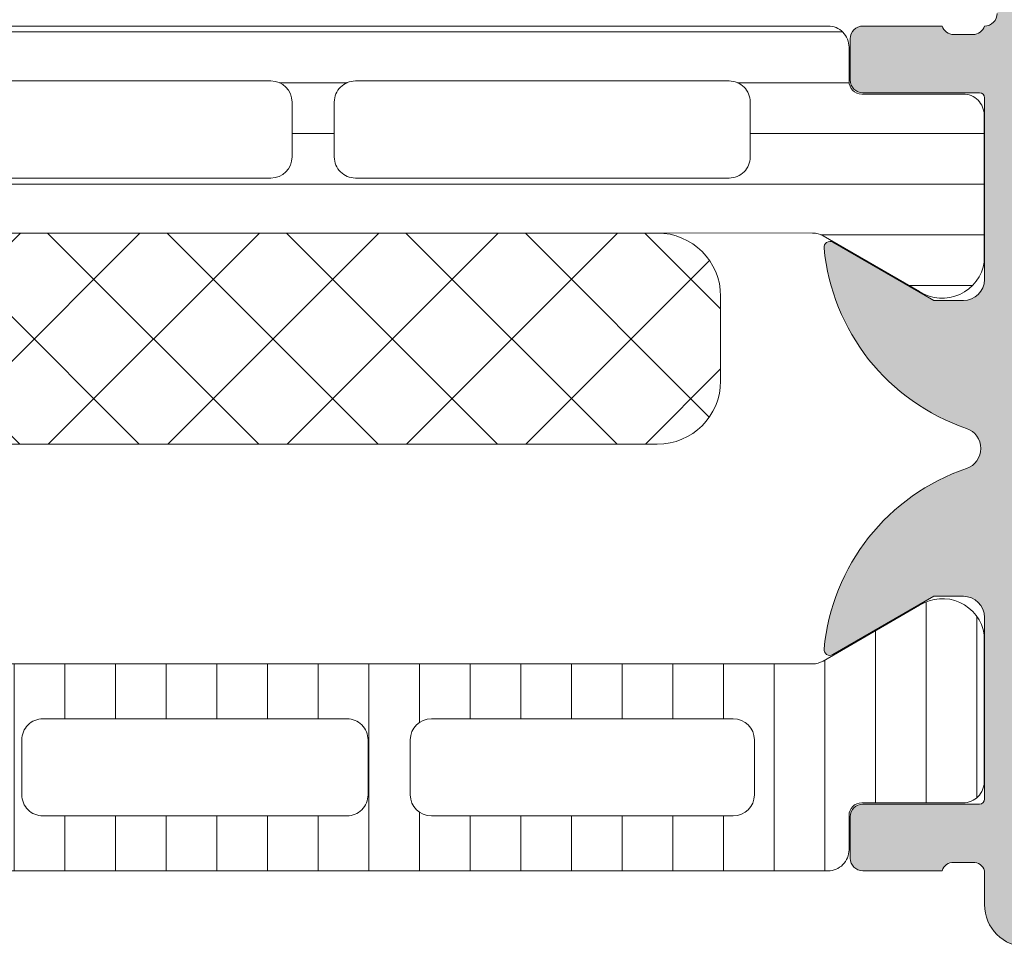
# Model space of a CAD drawing. Header units: millimetres. Extents: x 144573 to 336993, y 74252 to 247042.
# Tile 349 of 656: x 198265 to 198289, y 180469 to 180491. Entities that reach past the tile are written whole.
import ezdxf

# ---------------------------------------------------------------- set-up
doc = ezdxf.new("R2010")
doc.units = ezdxf.units.MM
doc.layers.add('FASÁDA DETAILNÍ', color=255, linetype='Continuous', lineweight=0)
doc.layers.add('NOVA', color=255, linetype='Continuous', lineweight=0)

# ---------------------------------------------------------------- blocks, each defined once
blk = doc.blocks.new('A$C69D17D4D')
at = {"layer": 'FASÁDA DETAILNÍ'}
h = blk.add_hatch(dxfattribs=at)
h.set_pattern_fill('LINIE', color=256, scale=1.2, angle=-1.272221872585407e-14, style=0)
h.set_pattern_definition([(360, (-24899.94271645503, 7100.216969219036), (2.939128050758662e-16, 1.2), [])])
edge = h.paths.add_edge_path()
edge.add_arc((-24896.4080200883, 7118.190741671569), 0.3000000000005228, 269.9979247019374, 359.9979247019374)
edge.add_line((-24896.10802008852, 7118.190730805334), (-24896.1079914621, 7119.001062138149))
edge.add_arc((-24895.60799414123, 7119.001046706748), 0.4999973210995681, 89.99761772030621, 179.9982316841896, ccw=False)
edge.add_line((-24895.60797335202, 7119.50104402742), (-24894.76690110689, 7119.50236457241))
edge.add_arc((-24894.76690110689, 7119.702364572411), 0.1999999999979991, 270, 360.0000000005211)
edge.add_line((-24894.56690110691, 7119.702364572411), (-24894.56690110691, 7123.8023645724))
edge.add_arc((-24894.06690110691, 7123.802364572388), 0.5, 90, 180, ccw=False)
edge.add_line((-24894.06690110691, 7124.302364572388), (-24893.23615188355, 7124.302364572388))
edge.add_arc((-24893.23615188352, 7123.302364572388), 1, 15.000000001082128, 90, ccw=False)
edge.add_line((-24892.27022605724, 7123.561183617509), (-24892.06690110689, 7122.802364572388))
edge.add_line((-24892.06690110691, 7122.802364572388), (-24893.06690110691, 7122.802364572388))
edge.add_line((-24893.06690110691, 7122.802364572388), (-24893.06690110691, 7120.5023645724))
edge.add_arc((-24892.0627746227, 7120.504073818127), 1.004127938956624, 180.0975300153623, 269.7659122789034)
edge.add_line((-24892.06687707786, 7119.499954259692), (-24889.06699872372, 7119.499954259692))
edge.add_arc((-24889.07102707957, 7120.504073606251), 1.004127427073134, 270.2298596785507, 359.9024820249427)
edge.add_line((-24888.06690110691, 7120.5023645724), (-24888.06690110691, 7122.802364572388))
edge.add_line((-24888.06690110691, 7122.802364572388), (-24889.06690110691, 7122.802364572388))
edge.add_line((-24889.06690110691, 7122.802364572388), (-24888.86357615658, 7123.561183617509))
edge.add_arc((-24887.89765033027, 7123.302364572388), 0.9999999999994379, 90, 164.9999999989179, ccw=False)
edge.add_line((-24887.89765033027, 7124.302364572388), (-24887.06690110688, 7124.302364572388))
edge.add_arc((-24887.06690110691, 7123.802364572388), 0.499999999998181, -2.0838797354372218e-10, 89.99999999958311, ccw=False)
edge.add_line((-24886.56690110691, 7123.802364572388), (-24886.56690110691, 7119.702364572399))
edge.add_arc((-24886.36272801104, 7119.7040931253), 0.204180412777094, 180.4850610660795, 268.8441310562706)
edge.add_line((-24886.36684680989, 7119.499954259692), (-24860.52548000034, 7119.499931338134))
edge.add_arc((-24860.52549543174, 7118.99993401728), 0.4999973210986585, -0.0023822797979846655, 89.99823168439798, ccw=False)
edge.add_line((-24860.02549811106, 7118.999913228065), (-24860.02552673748, 7118.189581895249))
edge.add_arc((-24859.72552673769, 7118.189571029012), 0.2999999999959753, 179.9979247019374, 269.9979247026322)
edge.add_line((-24859.7255376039, 7117.889571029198), (-24857.32553921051, 7117.889816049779))
edge.add_arc((-24857.32555468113, 7117.389820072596), 0.4999959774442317, -0.002377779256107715, 89.99822718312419, ccw=False)
edge.add_line((-24856.82555870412, 7117.389799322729), (-24856.82568535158, 7113.913257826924))
edge.add_arc((-24857.81549827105, 7114.05560432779), 0.9999960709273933, 237.2709086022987, 351.81631665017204, ccw=False)
edge.add_line((-24858.35616366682, 7113.214371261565), (-24860.63977275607, 7114.532923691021))
edge.add_arc((-24860.88978841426, 7114.099920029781), 0.5000000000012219, 59.9979281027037, 89.9978647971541)
edge.add_line((-24860.88976978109, 7114.599920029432), (-24895.24403853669, 7114.601006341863))
edge.add_arc((-24895.24405612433, 7114.101006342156), 0.5000000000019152, 89.99798460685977, 119.9979213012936)
edge.add_line((-24895.4940404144, 7114.53402811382), (-24897.77774501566, 7113.215641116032))
edge.add_arc((-24898.31834946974, 7114.056913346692), 0.9999960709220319, 188.1795327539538, 302.7249408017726, ccw=False)
edge.add_line((-24899.30817269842, 7113.914638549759), (-24899.30804605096, 7117.391180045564))
edge.add_arc((-24898.80805007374, 7117.391164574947), 0.4999959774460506, 89.99762222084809, 179.9982271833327, ccw=False)
edge.add_line((-24898.80802932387, 7117.891160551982), (-24896.40803095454, 7117.89074167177))
edge = h.paths.add_edge_path(flags=16)
edge.add_line((-24872.21690735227, 7117.700466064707), (-24872.21690735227, 7116.400471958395))
edge.add_arc((-24871.71691099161, 7116.400468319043), 0.499996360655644, 179.9995829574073, 270.0004170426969)
edge.add_line((-24871.71690735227, 7115.90047195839), (-24862.86691345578, 7115.90047195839))
edge.add_arc((-24862.86690981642, 7116.400468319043), 0.4999963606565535, 269.9995829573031, 360.0004170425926)
edge.add_line((-24862.36691345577, 7116.40047195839), (-24862.36691345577, 7117.700466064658))
edge.add_arc((-24862.86691345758, 7117.700482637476), 0.5000000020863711, 359.9981008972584, 449.9999997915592)
edge.add_line((-24862.86691345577, 7118.200482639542), (-24871.71690735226, 7118.200482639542))
edge.add_arc((-24871.71690735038, 7117.700482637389), 0.5000000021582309, 90.00000021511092, 180.0018990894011)
edge = h.paths.add_edge_path(flags=16)
edge.add_arc((-24882.41691345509, 7117.700482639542), 0.4999999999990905, 89.99999999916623, 180.0000000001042)
edge.add_line((-24882.91691345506, 7117.700482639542), (-24882.91691345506, 7116.40047195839))
edge.add_arc((-24882.41691345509, 7116.40047195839), 0.499999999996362, 179.9999999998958, 270.0000000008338)
edge.add_line((-24882.41691345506, 7115.90047195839), (-24873.71690735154, 7115.90047195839))
edge.add_arc((-24873.71690735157, 7116.40047195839), 0.4999999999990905, 270.0000000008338, 359.9999999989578)
edge.add_line((-24873.21690735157, 7116.40047195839), (-24873.21690735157, 7117.700482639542))
edge.add_arc((-24873.71690735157, 7117.700482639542), 0.5, 359.9999999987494, 449.9999999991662)
edge.add_line((-24873.71690735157, 7118.200482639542), (-24882.41691345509, 7118.200482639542))
edge = h.paths.add_edge_path(flags=16)
edge.add_arc((-24884.41690981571, 7116.400468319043), 0.4999963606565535, 269.9995829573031, 360.0004170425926)
edge.add_line((-24883.91691345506, 7116.40047195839), (-24883.91691345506, 7117.700466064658))
edge.add_arc((-24884.41691345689, 7117.700482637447), 0.5000000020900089, 359.9981008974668, 449.9999997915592)
edge.add_line((-24884.41691345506, 7118.200482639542), (-24893.26692261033, 7118.200482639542))
edge.add_arc((-24893.26692261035, 7117.700497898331), 0.499984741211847, 89.9999999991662, 179.9999999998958)
edge.add_line((-24893.76690735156, 7117.700497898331), (-24893.76690735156, 7116.400487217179))
edge.add_arc((-24893.26689209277, 7116.400487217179), 0.5000152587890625, 180.0000000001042, 270.0000000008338)
edge.add_line((-24893.26689209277, 7115.90047195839), (-24884.41691345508, 7115.90047195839))
h = blk.add_hatch(color=256, dxfattribs=at)
edge = h.paths.add_edge_path()
edge.add_arc((-24856.93811075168, 7101.200062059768), 0.120000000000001, 270.0000000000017, 360.00000000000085, ccw=False)
edge.add_line((-24856.93811075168, 7101.080062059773), (-24859.69810875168, 7101.080062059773))
edge.add_arc((-24859.69810875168, 7100.780062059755), 0.3000000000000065, 450, 539.9999999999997)
edge.add_line((-24859.99810875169, 7100.780062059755), (-24859.99810875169, 7099.800087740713))
edge.add_arc((-24859.69810875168, 7099.800087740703), 0.3000000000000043, 179.9999999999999, 270)
edge.add_line((-24859.69810875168, 7099.500087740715), (-24857.81809775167, 7099.500087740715))
edge.add_arc((-24857.55055441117, 7099.421220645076), 0.2789255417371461, 88.83712992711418, 163.575405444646, ccw=False)
edge.add_line((-24857.54489375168, 7099.700088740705), (-24857.09129975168, 7099.700088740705))
edge.add_arc((-24857.08563134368, 7099.421251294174), 0.2788950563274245, 16.419876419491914, 91.16458937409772, ccw=False)
edge.add_line((-24856.81811075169, 7099.500087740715), (-24856.81811075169, 7098.699913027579))
edge.add_arc((-24855.81811075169, 7098.69991302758), 0.9999999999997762, 179.9999999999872, 269.9999999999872)
edge.add_line((-24855.81811075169, 7097.69991302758), (-24852.31810339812, 7097.69991302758))
edge.add_arc((-24852.31812322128, 7098.699932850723), 1.000019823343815, 270.0011357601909, 359.9988642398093)
edge.add_line((-24851.31810339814, 7098.69991302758), (-24851.31810339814, 7099.19991302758))
edge.add_line((-24851.31810339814, 7099.19991302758), (-24853.81810339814, 7099.19991302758))
edge.add_arc((-24853.81805801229, 7100.199958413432), 1.000045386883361, 180.0026002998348, 269.99739970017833, ccw=False)
edge.add_line((-24854.81810339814, 7100.19991302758), (-24854.81810339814, 7101.499931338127))
edge.add_arc((-24853.81805089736, 7101.499878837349), 1.000052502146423, 90.00300791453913, 179.9969920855, ccw=False)
edge.add_line((-24853.81810339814, 7102.499931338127), (-24846.81810339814, 7102.499931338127))
edge.add_arc((-24846.31810339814, 7101.974809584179), 0.7250881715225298, 46.40381611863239, 133.5961838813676, ccw=False)
edge.add_line((-24845.81810339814, 7102.499931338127), (-24839.78401526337, 7102.499931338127))
edge.add_arc((-24839.78406776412, 7101.499878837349), 1.000052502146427, 360.0030079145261, 449.9969920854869, ccw=False)
edge.add_line((-24838.78401526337, 7101.499931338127), (-24838.78401526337, 7100.19991302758))
edge.add_arc((-24839.78406064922, 7100.199958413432), 1.000045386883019, 270.00260029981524, 359.9973997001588, ccw=False)
edge.add_line((-24839.78401526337, 7099.19991302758), (-24841.31810339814, 7099.19991302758))
edge.add_line((-24841.31810339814, 7099.19991302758), (-24841.31810339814, 7098.599906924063))
edge.add_line((-24841.31810339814, 7098.599906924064), (-24840.21809729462, 7097.499931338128))
edge.add_line((-24840.21809729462, 7097.499931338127), (-24836.81810339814, 7097.499931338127))
edge.add_line((-24836.81810339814, 7097.499931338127), (-24836.81810339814, 7124.499832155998))
edge.add_line((-24836.81810339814, 7124.499832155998), (-24840.21809729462, 7124.499832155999))
edge.add_line((-24840.21809729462, 7124.499832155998), (-24841.31810339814, 7123.399856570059))
edge.add_line((-24841.31810339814, 7123.39985657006), (-24841.31810339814, 7122.799850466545))
edge.add_line((-24841.31810339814, 7122.799850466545), (-24839.78401526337, 7122.799850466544))
edge.add_arc((-24839.78406064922, 7121.799805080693), 1.000045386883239, 360.0026002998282, 449.99739970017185, ccw=False)
edge.add_line((-24838.78401526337, 7121.799850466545), (-24838.78401526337, 7120.499832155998))
edge.add_arc((-24839.78406776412, 7120.499884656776), 1.000052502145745, 270.00300791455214, 359.99699208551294, ccw=False)
edge.add_line((-24839.78401526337, 7119.499832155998), (-24845.81810339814, 7119.499832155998))
edge.add_arc((-24846.31810339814, 7120.024953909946), 0.7250881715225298, 226.4038161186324, 313.59618388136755, ccw=False)
edge.add_line((-24846.81810339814, 7119.499832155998), (-24853.81810339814, 7119.499832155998))
edge.add_arc((-24853.81805089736, 7120.499884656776), 1.000052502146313, 180.0030079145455, 269.99699208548, ccw=False)
edge.add_line((-24854.81810339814, 7120.499832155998), (-24854.81810339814, 7121.799850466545))
edge.add_arc((-24853.81805801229, 7121.799805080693), 1.000045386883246, 90.0026002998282, 179.9973997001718, ccw=False)
edge.add_line((-24853.81810339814, 7122.799850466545), (-24851.31810339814, 7122.799850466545))
edge.add_line((-24851.31810339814, 7122.799850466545), (-24851.31810339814, 7123.299850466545))
edge.add_arc((-24852.31812322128, 7123.299830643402), 1.000019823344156, 360.0011357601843, 449.9988642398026)
edge.add_line((-24852.31810339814, 7124.299850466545), (-24856.81810339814, 7124.299850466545))
edge.add_arc((-24856.81811371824, 7123.799860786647), 0.4999896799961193, 449.9988173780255, 540.0011826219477)
edge.add_line((-24857.31810339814, 7123.799850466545), (-24857.31810339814, 7122.799850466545))
edge.add_line((-24857.31810339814, 7122.799850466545), (-24856.51810034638, 7122.799850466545))
edge.add_line((-24856.51810034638, 7122.799850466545), (-24856.51810034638, 7119.799835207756))
edge.add_arc((-24856.81810806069, 7119.799832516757), 0.3000077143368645, 269.9994860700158, 360.00051393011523, ccw=False)
edge.add_arc((-24857.08563134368, 7119.578661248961), 0.2788950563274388, 268.83541062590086, 343.5801235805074, ccw=False)
edge.add_line((-24857.09129975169, 7119.29982380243), (-24857.54489375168, 7119.29982380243))
edge.add_arc((-24857.55055441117, 7119.578691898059), 0.2789255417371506, 196.4245945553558, 271.1628700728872, ccw=False)
edge.add_line((-24857.81809775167, 7119.49982480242), (-24859.69810875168, 7119.49982480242))
edge.add_arc((-24859.69810875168, 7119.199824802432), 0.3000000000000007, 449.9999999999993, 539.9999999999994)
edge.add_line((-24859.99810875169, 7119.199824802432), (-24859.99810875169, 7118.21985048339))
edge.add_arc((-24859.69810875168, 7118.21985048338), 0.3000000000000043, 180, 270)
edge.add_line((-24859.69810875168, 7117.919850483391), (-24856.93811075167, 7117.919850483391))
edge.add_arc((-24856.93811075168, 7117.799850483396), 0.1200000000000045, 360, 449.9999999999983, ccw=False)
edge.add_line((-24856.81811075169, 7117.799850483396), (-24856.81811075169, 7113.499824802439))
edge.add_arc((-24857.31811075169, 7113.49982480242), 0.4999999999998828, 270.0000000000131, 360.0000000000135, ccw=False)
edge.add_line((-24857.31811075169, 7112.99982480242), (-24858.01811075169, 7112.99982480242))
edge.add_line((-24858.0181107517, 7112.99982480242), (-24860.41093107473, 7114.381320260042))
edge.add_arc((-24860.47999096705, 7114.261705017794), 0.1381197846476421, 419.9999999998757, 547.7024374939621)
edge.add_arc((-24855.63863973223, 7114.709323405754), 4.999999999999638, 185.3492280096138, 251.2905992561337)
edge.add_arc((-24857.40286592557, 7109.499956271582), 0.5000000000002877, 288.7094007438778, 431.2905992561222, ccw=False)
edge.add_arc((-24855.63863973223, 7104.290589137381), 4.999999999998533, 108.7094007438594, 174.6507719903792)
edge.add_arc((-24860.47999096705, 7104.73820752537), 0.1381197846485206, 172.2975625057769, 299.9999999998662)
edge.add_line((-24860.41093107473, 7104.618592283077), (-24858.0181107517, 7106.000087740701))
edge.add_line((-24858.0181107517, 7106.000087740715), (-24857.3181107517, 7106.000087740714))
edge.add_arc((-24857.31811075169, 7105.500087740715), 0.5000000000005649, 359.9999999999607, 449.99999999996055, ccw=False)
edge.add_line((-24856.81811075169, 7105.500087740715), (-24856.81811075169, 7101.200062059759))
edge = h.paths.add_edge_path(flags=16)
edge.add_arc((-24838.91810950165, 7116.499839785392), 0.5, 360, 450, ccw=False)
edge.add_line((-24838.41810950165, 7116.499839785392), (-24838.41810950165, 7104.499931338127))
edge.add_arc((-24838.91810950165, 7104.499931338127), 0.5, 270, 360, ccw=False)
edge.add_line((-24838.91810950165, 7103.999931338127), (-24854.61809119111, 7103.999931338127))
edge.add_arc((-24854.61809119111, 7104.499931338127), 0.5, 180, 270, ccw=False)
edge.add_line((-24855.11809119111, 7104.499931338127), (-24855.11809119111, 7116.499839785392))
edge.add_arc((-24854.61809119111, 7116.499839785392), 0.5, 90, 180, ccw=False)
edge.add_line((-24854.61809119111, 7116.999839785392), (-24853.11809119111, 7116.999839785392))
edge.add_line((-24853.11809119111, 7116.999839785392), (-24853.11809119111, 7117.499839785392))
edge.add_arc((-24852.61809119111, 7117.499839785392), 0.5000000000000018, 90.0000000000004, 180, ccw=False)
edge.add_line((-24852.61809119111, 7117.999839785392), (-24840.91810950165, 7117.999839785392))
edge.add_arc((-24840.91810950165, 7117.499839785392), 0.5, 360, 449.9999999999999, ccw=False)
edge.add_line((-24840.41810950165, 7117.499839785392), (-24840.41810950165, 7116.999839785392))
edge.add_line((-24840.41810950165, 7116.999839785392), (-24838.91810950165, 7116.999839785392))
h = blk.add_hatch(dxfattribs=at)
h.set_pattern_fill('NETZ', color=256, scale=2, angle=45, style=0)
h.set_pattern_definition([(45, (0, 0), (-1.414213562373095, 1.414213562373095), []), (135, (0, 0), (-1.414213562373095, -1.414213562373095), [])])
h.paths.add_polyline_path([(-24891.56702679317, 7109.599196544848, -0.4142135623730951), (-24893.06702679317, 7111.099196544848), (-24893.06702679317, 7113.099196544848, -0.4142135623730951), (-24891.56702679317, 7114.599196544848), (-24864.56702679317, 7114.599196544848, -0.4142135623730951), (-24863.06702679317, 7113.099196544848), (-24863.06702679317, 7111.099196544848, -0.4142135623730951), (-24864.56702679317, 7109.599196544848)])
h = blk.add_hatch(dxfattribs=at)
h.set_pattern_fill('_USER', color=256, scale=1.2, angle=90, style=0, pattern_type=0)
h.set_pattern_definition([(90, (0, 0), (-1.2, 7.347638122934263e-17), [])])
edge = h.paths.add_edge_path()
edge.add_line((-24890.49399355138, 7104.466943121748), (-24892.77765039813, 7105.785412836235))
edge.add_arc((-24893.31828532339, 7104.944160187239), 0.9999960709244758, 417.2729839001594, 531.8183919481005)
edge.add_line((-24894.30810339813, 7105.086470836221), (-24894.30810339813, 7101.609929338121))
edge.add_arc((-24893.80810742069, 7101.609926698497), 0.4999959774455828, 179.9996975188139, 270.0003024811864)
edge.add_line((-24893.80810478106, 7101.109930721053), (-24891.40810639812, 7101.11026267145))
edge.add_arc((-24891.40810639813, 7100.810262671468), 0.3000000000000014, 360, 449.9999999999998, ccw=False)
edge.add_line((-24891.10810639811, 7100.810262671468), (-24891.10810639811, 7099.999931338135))
edge.add_arc((-24890.60810907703, 7099.999928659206), 0.4999973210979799, 179.999693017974, 270.0003069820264)
edge.add_line((-24890.60810639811, 7099.499931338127), (-24860.52563209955, 7099.499931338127))
edge.add_arc((-24860.52562942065, 7099.999928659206), 0.4999973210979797, 269.9996930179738, 360.0003069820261)
edge.add_line((-24860.02563209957, 7099.999931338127), (-24860.02563209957, 7100.81026267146))
edge.add_arc((-24859.72563209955, 7100.810262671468), 0.3000000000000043, 90, 180, ccw=False)
edge.add_line((-24859.72563209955, 7101.110262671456), (-24857.32563371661, 7101.10993072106))
edge.add_arc((-24857.32563107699, 7101.609926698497), 0.4999959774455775, 269.9996975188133, 360.0003024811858)
edge.add_line((-24856.82563509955, 7101.609929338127), (-24856.82563509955, 7105.086470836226))
edge.add_arc((-24857.81545317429, 7104.944160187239), 0.9999960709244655, 368.1816080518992, 482.7270160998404)
edge.add_line((-24858.35608809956, 7105.785412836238), (-24860.63974494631, 7104.466943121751))
edge.add_arc((-24860.8897449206, 7104.899955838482), 0.5000000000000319, 270.00005990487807, 299.9999965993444, ccw=False)
edge.add_line((-24860.88974439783, 7104.399955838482), (-24890.24399409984, 7104.399955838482))
edge.add_arc((-24890.24399357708, 7104.899955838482), 0.5000000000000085, 240.0000034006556, 269.9999400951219, ccw=False)
edge = h.paths.add_edge_path(flags=16)
edge.add_line((-24869.91727637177, 7103.099945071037), (-24862.7672519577, 7103.099929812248))
edge.add_arc((-24862.76729551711, 7102.599886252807), 0.5000435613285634, 360.0049911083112, 449.9950088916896, ccw=False)
edge.add_line((-24862.2672519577, 7102.599929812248), (-24862.2672519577, 7101.299921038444))
edge.add_arc((-24862.76726428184, 7101.299948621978), 0.5000123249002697, 270.00141220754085, 359.9968392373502, ccw=False)
edge.add_line((-24862.7672519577, 7100.799936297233), (-24869.91727637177, 7100.799936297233))
edge.add_arc((-24869.91723281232, 7101.299979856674), 0.5000435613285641, 180.0049911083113, 269.9950088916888, ccw=False)
edge.add_line((-24870.41727637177, 7101.299936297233), (-24870.41727637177, 7102.599945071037))
edge.add_arc((-24869.91723281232, 7102.599901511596), 0.5000435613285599, 90.00499110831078, 179.9950088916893, ccw=False)
edge = h.paths.add_edge_path(flags=16)
edge.add_line((-24888.26727589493, 7103.099945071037), (-24881.11725005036, 7103.099945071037))
edge.add_arc((-24881.11729360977, 7102.599901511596), 0.5000435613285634, 360.0049911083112, 449.9950088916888, ccw=False)
edge.add_line((-24880.61725005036, 7102.599945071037), (-24880.61725005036, 7101.299936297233))
edge.add_arc((-24881.11729360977, 7101.299979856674), 0.5000435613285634, 270.0049911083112, 359.9950088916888, ccw=False)
edge.add_line((-24881.11725005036, 7100.799936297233), (-24888.26727589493, 7100.799936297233))
edge.add_arc((-24888.26723233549, 7101.299979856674), 0.5000435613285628, 180.0049911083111, 269.99500889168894, ccw=False)
edge.add_line((-24888.76727589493, 7101.299936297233), (-24888.76727589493, 7102.599945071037))
edge.add_arc((-24888.26723233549, 7102.599901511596), 0.5000435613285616, 90.004991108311, 179.995008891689, ccw=False)
edge = h.paths.add_edge_path(flags=16)
edge.add_line((-24879.11725005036, 7103.099945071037), (-24871.91727637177, 7103.099945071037))
edge.add_arc((-24871.91722559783, 7102.599995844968), 0.4999492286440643, -0.005818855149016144, 90.00581885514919, ccw=False)
edge.add_line((-24871.41727637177, 7102.599945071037), (-24871.41727637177, 7101.299936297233))
edge.add_arc((-24871.91722559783, 7101.299885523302), 0.4999492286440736, 269.9941811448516, 360.00581885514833, ccw=False)
edge.add_line((-24871.91727637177, 7100.799936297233), (-24879.11725005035, 7100.799936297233))
edge.add_arc((-24879.11730082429, 7101.299885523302), 0.4999492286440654, 179.9941811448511, 270.005818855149, ccw=False)
edge.add_line((-24879.61725005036, 7101.299936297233), (-24879.61725005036, 7102.599945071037))
edge.add_arc((-24879.11730082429, 7102.599995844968), 0.4999492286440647, 89.99418114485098, 180.005818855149, ccw=False)
for p, q in [((-24857.81809775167, 7119.49982480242), (-24859.69810875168, 7119.49982480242)), ((-24859.99810875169, 7119.199824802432), (-24859.99810875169, 7118.21985048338)), ((-24857.09129975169, 7119.29982380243), (-24857.54489375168, 7119.29982380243)), ((-24859.69810875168, 7117.919850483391), (-24856.93811075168, 7117.919850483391)), ((-24856.81811075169, 7117.799850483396), (-24856.81811075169, 7113.49982480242)), ((-24858.0181107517, 7112.99982480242), (-24860.41093107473, 7114.381320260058)), ((-24857.31811075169, 7112.99982480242), (-24858.0181107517, 7112.99982480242)), ((-24860.41093107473, 7104.618592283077), (-24858.0181107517, 7106.000087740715)), ((-24858.0181107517, 7106.000087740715), (-24857.31811075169, 7106.000087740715)), ((-24858.35608809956, 7105.785412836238), (-24860.63974494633, 7104.466943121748)), ((-24856.81811075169, 7105.500087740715), (-24856.81811075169, 7101.200062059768)), ((-24856.82563509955, 7101.609929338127), (-24856.82563509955, 7105.086470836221)), ((-24860.88974439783, 7104.399955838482), (-24890.24399409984, 7104.399955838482)), ((-24879.11725005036, 7103.099945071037), (-24871.91727637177, 7103.099945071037)), ((-24869.91727637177, 7103.099945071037), (-24862.7672519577, 7103.099929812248)), ((-24879.61725005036, 7101.299936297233), (-24879.61725005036, 7102.599945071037)), ((-24871.41727637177, 7102.599945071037), (-24871.41727637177, 7101.299936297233)), ((-24870.41727637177, 7101.299936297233), (-24870.41727637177, 7102.599945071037)), ((-24862.2672519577, 7102.599929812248), (-24862.2672519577, 7101.299921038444)), ((-24859.72563209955, 7101.110262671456), (-24857.32563371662, 7101.109930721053)), ((-24856.93811075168, 7101.080062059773), (-24859.69810875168, 7101.080062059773)), ((-24871.91727637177, 7100.799936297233), (-24879.11725005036, 7100.799936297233)), ((-24862.7672519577, 7100.799936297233), (-24869.91727637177, 7100.799936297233)), ((-24860.02563209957, 7099.999931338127), (-24860.02563209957, 7100.810262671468)), ((-24859.99810875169, 7100.780062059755), (-24859.99810875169, 7099.800087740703)), ((-24857.54489375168, 7099.700088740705), (-24857.09129975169, 7099.700088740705)), ((-24890.60810639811, 7099.499931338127), (-24860.52563209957, 7099.499931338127)), ((-24859.69810875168, 7099.500087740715), (-24857.81809775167, 7099.500087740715)), ((-24856.81811075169, 7099.500087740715), (-24856.81811075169, 7098.69991302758))]:
    blk.add_line(p, q, dxfattribs=at)
blk.add_lwpolyline([(-24886.36684680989, 7119.499954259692), (-24860.52548000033, 7119.499931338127, -0.4142167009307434), (-24860.02549811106, 7118.999913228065), (-24860.02552673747, 7118.189581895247, 0.414213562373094), (-24859.7255376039, 7117.889571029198), (-24857.32553921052, 7117.889816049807, -0.414216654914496), (-24856.82555870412, 7117.389799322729), (-24856.82568535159, 7113.913257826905, -0.5460410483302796), (-24858.35616366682, 7113.214371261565), (-24860.63977275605, 7114.532923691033, 0.1316522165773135), (-24860.88976978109, 7114.599920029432), (-24895.24403853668, 7114.601006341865, 0.1316522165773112)], format="xyb", dxfattribs=at)
for points in [[(-24882.41691345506, 7118.200482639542, 0.4142135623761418), (-24882.91691345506, 7117.700482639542), (-24882.91691345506, 7116.40047195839, 0.4142135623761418), (-24882.41691345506, 7115.90047195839), (-24873.71690735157, 7115.90047195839, 0.4142135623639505), (-24873.21690735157, 7116.40047195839), (-24873.21690735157, 7117.700482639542, 0.414213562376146), (-24873.71690735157, 7118.200482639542)], [(-24872.21690735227, 7117.700466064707), (-24872.21690735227, 7116.40047195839, 0.414217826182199), (-24871.71690735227, 7115.90047195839), (-24862.86691345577, 7115.90047195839, 0.4142178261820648), (-24862.36691345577, 7116.40047195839), (-24862.36691345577, 7117.700466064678, 0.4142232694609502), (-24862.86691345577, 7118.200482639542), (-24871.71690735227, 7118.200482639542, 0.4142232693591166)], [(-24864.56702679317, 7114.599196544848), (-24891.56702679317, 7114.599196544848, 0.414213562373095), (-24893.06702679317, 7113.099196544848), (-24893.06702679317, 7111.099196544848, 0.414213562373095), (-24891.56702679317, 7109.599196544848), (-24864.56702679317, 7109.599196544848, 0.414213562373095), (-24863.06702679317, 7111.099196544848), (-24863.06702679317, 7113.099196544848, 0.414213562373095)]]:
    blk.add_lwpolyline(points, format="xyb", close=True, dxfattribs=at)
for centre, radius, start, end in [((-24856.81810806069, 7119.799832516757), 0.3000077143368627, 269.9994860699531, 0.0005139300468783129), ((-24859.69810875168, 7119.199824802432), 0.3000000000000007, 90, 180), ((-24857.55055441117, 7119.578691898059), 0.278925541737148, 196.4245945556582, 271.1628700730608), ((-24857.08563134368, 7119.578661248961), 0.2788950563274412, 268.8354106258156, 343.5801235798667), ((-24859.69810875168, 7118.21985048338), 0.3000000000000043, 180, 270), ((-24856.93811075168, 7117.799850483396), 0.1200000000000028, 0, 90), ((-24860.47999096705, 7114.261705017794), 0.1381197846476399, 59.99999999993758, 187.7024374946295), ((-24855.63863973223, 7114.709323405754), 4.999999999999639, 185.3492280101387, 251.2905992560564), ((-24857.31811075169, 7113.49982480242), 0.4999999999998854, 270, 0), ((-24857.40286592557, 7109.499956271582), 0.5000000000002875, 288.7094007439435, 71.29059925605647), ((-24855.63863973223, 7104.290589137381), 4.999999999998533, 108.7094007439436, 174.6507719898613), ((-24857.81545317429, 7104.944160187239), 0.99999607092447, 8.181608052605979, 122.7270160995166), ((-24857.31811075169, 7105.500087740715), 0.500000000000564, 0, 90), ((-24860.47999096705, 7104.73820752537), 0.1381197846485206, 172.2975625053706, 300.0000000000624), ((-24860.8897449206, 7104.899955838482), 0.5000000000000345, 270.0000599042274, 299.9999965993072), ((-24879.11730082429, 7102.599995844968), 0.4999492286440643, 89.99418114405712, 180.0058188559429), ((-24871.91722559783, 7102.599995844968), 0.4999492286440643, 359.9941811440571, 90.00581885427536), ((-24869.91723281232, 7102.599901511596), 0.5000435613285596, 90.0049911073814, 179.9950088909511), ((-24862.76729551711, 7102.599886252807), 0.5000435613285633, 0.004991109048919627, 89.99500889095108), ((-24857.32563107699, 7101.609926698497), 0.4999959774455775, 269.9996975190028, 0.0003024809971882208), ((-24879.11730082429, 7101.299885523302), 0.4999492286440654, 179.9941811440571, 270.0058188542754), ((-24871.91722559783, 7101.299885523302), 0.4999492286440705, 269.9941811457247, 0.005818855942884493), ((-24869.91723281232, 7101.299979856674), 0.500043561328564, 180.0049911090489, 269.9950088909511), ((-24862.76726428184, 7101.299948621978), 0.500012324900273, 270.0014122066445, 359.9968392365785), ((-24856.93811075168, 7101.200062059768), 0.1199999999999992, 270, 0), ((-24859.72563209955, 7100.810262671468), 0.3000000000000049, 90, 180), ((-24859.69810875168, 7100.780062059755), 0.3000000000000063, 90, 180), ((-24860.52562942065, 7099.999928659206), 0.4999973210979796, 269.9996930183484, 0.0003069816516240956), ((-24859.69810875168, 7099.800087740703), 0.3000000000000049, 180, 270), ((-24857.55055441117, 7099.421220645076), 0.2789255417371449, 88.83712992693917, 163.5754054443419), ((-24857.08563134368, 7099.421251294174), 0.2788950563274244, 16.41987642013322, 91.1645893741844), ((-24855.81811075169, 7098.69991302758), 0.9999999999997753, 180, 270)]:
    blk.add_arc(centre, radius, start, end, dxfattribs=at)

msp = doc.modelspace()

# ---------------------------------------------------------------- block references
at = {"layer": 'NOVA', "ltscale": 300}
msp.add_blockref('A$C69D17D4D', (223144.9987451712, 173371.2585875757), dxfattribs=at)

doc.saveas('drawing.dxf')
